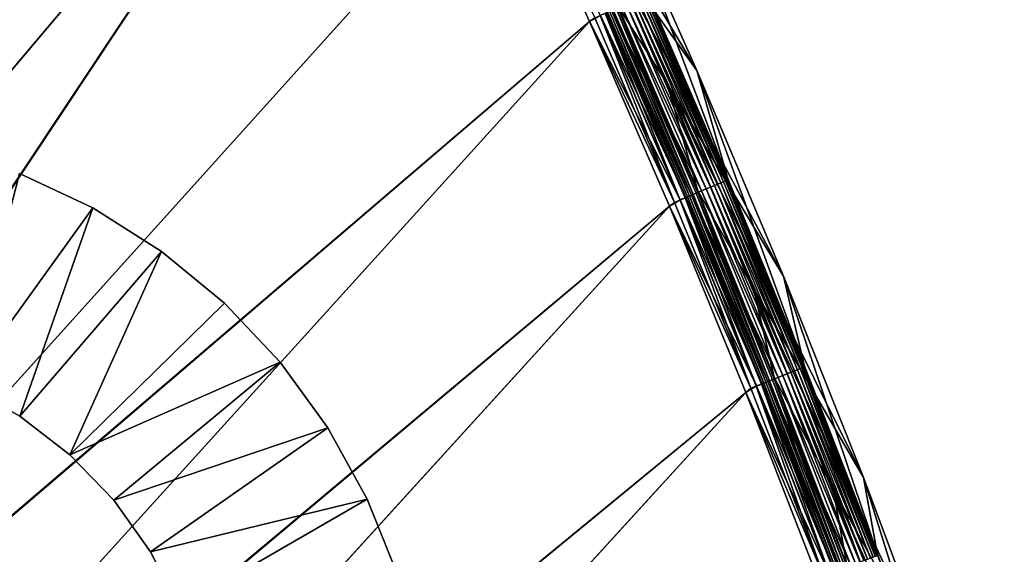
# Model space of a CAD drawing. Header units: metres. Extents: x 0 to 1400, y -1400 to 0.
# Tile 365 of 366: x 1257 to 1348, y -93 to -43. Entities that reach past the tile are written whole.
import ezdxf

# ---------------------------------------------------------------- set-up
doc = ezdxf.new("R2010")
doc.units = ezdxf.units.M

msp = doc.modelspace()

# ---------------------------------------------------------------- linework, layer by layer
at = {"layer": 'None'}
for points in [[(1050.731689, -39.369057), (1066.443115, -44.986507), (1290.58252, -7.263255)], [(1066.810547, -44.297794, -3), (1051.082397, -38.670731, -3), (1290.58313, -7.263255, -3)], [(1066.443115, -44.986507), (1081.960449, -51.119736), (1290.58252, -7.263255)], [(1290.58313, -7.263255, -3), (1082.34436, -50.44104, -3), (1066.810547, -44.297794, -3)], [(1290.58252, -7.263255), (1081.960449, -51.119736), (1097.263306, -57.770134)], [(1097.66333, -57.101841, -3), (1082.34436, -50.44104, -3), (1290.58313, -7.263255, -3)], [(1097.263306, -57.770134), (1112.330688, -64.937813), (1290.58252, -7.263255)], [(1112.746704, -64.280266, -3), (1097.66333, -57.101841, -3), (1290.58313, -7.263255, -3)], [(1112.330688, -64.937813), (1127.141602, -72.621475), (1290.58252, -7.263255)], [(1290.58313, -7.263255, -3), (1127.573364, -71.975037, -3), (1112.746704, -64.280266, -3)], [(1290.58252, -7.263255), (1127.141602, -72.621475), (1141.674805, -80.81839)], [(1142.121826, -80.183357, -3), (1127.573364, -71.975037, -3), (1290.58313, -7.263255, -3)], [(1141.674805, -80.81839), (1155.908936, -89.524254), (1290.58252, -7.263255)], [(1156.371094, -88.90094, -3), (1142.121826, -80.183357, -3), (1290.58313, -7.263255, -3)], [(1155.908936, -89.524254), (1169.822754, -98.733185), (1290.58252, -7.263255)], [(1290.58313, -7.263255, -3), (1170.299805, -98.121864, -3), (1156.371094, -88.90094, -3)], [(1290.58252, -7.263255), (1169.822754, -98.733185), (1183.39563, -108.437645)], [(1183.887207, -107.838615, -3), (1170.299805, -98.121864, -3), (1290.58313, -7.263255, -3)], [(1183.39563, -108.437645), (1196.6073, -118.628517), (1290.58252, -7.263255)], [(1197.113159, -118.04203, -3), (1183.887207, -107.838615, -3), (1290.58313, -7.263255, -3)], [(1196.6073, -118.628517), (1209.437866, -129.294922), (1290.58252, -7.263255)], [(1290.58313, -7.263255, -3), (1209.957886, -128.721237, -3), (1197.113159, -118.04203, -3)], [(1209.437866, -129.294922), (1302.207397, -26.284351), (1290.58252, -7.263255)], [(1302.207397, -26.284334, -3), (1209.957886, -128.721237, -3), (1290.58313, -7.263255, -3)], [(1311.17627, -35.58276, -80.052361), (1306.159058, -24.669533, -80.052361), (1319.858521, -47.77298, -80)], [(1319.858521, -47.77298, -80), (1306.159058, -24.669533, -80.052361), (1313.909302, -34.346737, -80)], [(1309.933228, -43.234287), (1302.207397, -26.284351), (1209.437866, -129.294922)], [(1302.207397, -26.284334, -3), (1309.933105, -43.234257, -3), (1209.957886, -128.721237, -3)], [(1309.933105, -43.234257, -3), (1302.207397, -26.284334, -3), (1310.4104, -42.906666, -3.055977)], [(1310.938354, -42.672127, -0.112516), (1302.207397, -26.284351), (1309.933228, -43.234287)], [(1315.309814, -40.636436, -5.865956), (1322.718994, -57.758438, -5.865956), (1313.909302, -34.346737, -80)], [(1313.909302, -34.346737, -80), (1322.718994, -57.758438, -5.865956), (1319.858521, -47.77298, -80)], [(1311.17627, -35.58276, -80.052361), (1317.107056, -48.967396, -80.052361), (1312.568726, -41.854496, -5.918313)], [(1317.107056, -48.967396, -80.052361), (1311.17627, -35.58276, -80.052361), (1327.883301, -66.815987, -80)], [(1327.883301, -66.815987, -80), (1311.17627, -35.58276, -80.052361), (1319.858521, -47.77298, -80)], [(1322.321411, -58.066002, -3.61347), (1314.900635, -40.911835, -3.61347), (1314.668091, -41.015167, -3.09242)], [(1322.508057, -57.987404, -4.157492), (1315.085693, -40.829639, -4.157492), (1314.900635, -40.911835, -3.61347)], [(1322.508057, -57.987404, -4.157492), (1314.900635, -40.911835, -3.61347), (1322.321411, -58.066002, -3.61347)], [(1322.645264, -57.929596, -4.718482), (1315.22168, -40.769184, -4.718482), (1315.085693, -40.829639, -4.157492)], [(1322.645264, -57.929596, -4.718482), (1315.085693, -40.829639, -4.157492), (1322.508057, -57.987404, -4.157492)], [(1322.732056, -57.893024, -5.290087), (1315.307861, -40.730938, -5.290087), (1315.22168, -40.769184, -4.718482)], [(1322.732056, -57.893024, -5.290087), (1315.22168, -40.769184, -4.718482), (1322.645264, -57.929596, -4.718482)], [(1322.718994, -57.758438, -5.865956), (1315.309814, -40.636436, -5.865956), (1315.307861, -40.730938, -5.290087)], [(1322.718994, -57.758438, -5.865956), (1315.307861, -40.730938, -5.290087), (1322.732056, -57.893024, -5.290087)], [(1320.293457, -58.920353, -0.985015), (1312.889526, -41.80529, -0.985015), (1311.953613, -42.221073, -0.444534)], [(1312.541382, -41.959949, -5.347445), (1312.568726, -41.854496, -5.918313), (1319.942383, -59.068241, -5.347445)], [(1312.568726, -41.854496, -5.918313), (1319.954956, -58.923313, -5.918313), (1319.942383, -59.068241, -5.347445)], [(1312.568726, -41.854496, -5.918313), (1317.107056, -48.967396, -80.052361), (1319.954956, -58.923313, -5.918313)], [(1320.724365, -58.738808, -1.326719), (1313.316895, -41.615437, -1.326719), (1312.889526, -41.80529, -0.985015)], [(1320.724365, -58.738808, -1.326719), (1312.889526, -41.80529, -0.985015), (1320.293457, -58.920353, -0.985015)], [(1321.122681, -58.571003, -1.711938), (1313.711914, -41.439953, -1.711938), (1313.316895, -41.615437, -1.326719)], [(1321.122681, -58.571003, -1.711938), (1313.316895, -41.615437, -1.326719), (1320.724365, -58.738808, -1.326719)], [(1321.484619, -58.418545, -2.137379), (1314.070801, -41.280518, -2.137379), (1313.711914, -41.439953, -1.711938)], [(1321.484619, -58.418545, -2.137379), (1313.711914, -41.439953, -1.711938), (1321.122681, -58.571003, -1.711938)], [(1321.807007, -58.282738, -2.598965), (1314.390381, -41.138493, -2.598965), (1314.070801, -41.280518, -2.137379)], [(1321.807007, -58.282738, -2.598965), (1314.070801, -41.280518, -2.137379), (1321.484619, -58.418545, -2.137379)], [(1322.086914, -58.164814, -3.09242), (1314.668091, -41.015167, -3.09242), (1314.390381, -41.138493, -2.598965)], [(1322.086914, -58.164814, -3.09242), (1314.390381, -41.138493, -2.598965), (1321.807007, -58.282738, -2.598965)], [(1322.321411, -58.066002, -3.61347), (1314.668091, -41.015167, -3.09242), (1322.086914, -58.164814, -3.09242)], [(1318.325806, -59.749245, -0.112516), (1310.938354, -42.672127, -0.112516), (1309.933228, -43.234287)], [(1317.793457, -59.973515, -3.055977), (1310.4104, -42.906666, -3.055977), (1310.915527, -42.682266, -3.221156)], [(1318.302856, -59.758938, -3.221156), (1310.915527, -42.682266, -3.221156), (1311.381104, -42.475414, -3.490045)], [(1318.302856, -59.758938, -3.221156), (1317.793457, -59.973515, -3.055977), (1310.915527, -42.682266, -3.221156)], [(1318.845215, -59.530476, -0.251606), (1311.453369, -42.443348, -0.251606), (1310.938354, -42.672127, -0.112516)], [(1318.845215, -59.530476, -0.251606), (1310.938354, -42.672127, -0.112516), (1318.325806, -59.749245, -0.112516)], [(1318.772339, -59.561142, -3.490045), (1311.381104, -42.475414, -3.490045), (1311.59375, -42.380962, -3.660043)], [(1318.772339, -59.561142, -3.490045), (1318.302856, -59.758938, -3.221156), (1311.381104, -42.475414, -3.490045)], [(1319.349731, -59.317932, -0.444534), (1311.953613, -42.221073, -0.444534), (1311.453369, -42.443348, -0.251606)], [(1319.349731, -59.317932, -0.444534), (1311.453369, -42.443348, -0.251606), (1318.845215, -59.530476, -0.251606)], [(1311.59375, -42.380962, -3.660043), (1311.790283, -42.293659, -3.851689), (1318.986816, -59.470825, -3.660043)], [(1318.986816, -59.470825, -3.660043), (1318.772339, -59.561142, -3.490045), (1311.59375, -42.380962, -3.660043)], [(1311.790283, -42.293659, -3.851689), (1312.127808, -42.143681, -4.292985), (1319.184937, -59.387341, -3.851689)], [(1311.790283, -42.293659, -3.851689), (1319.184937, -59.387341, -3.851689), (1318.986816, -59.470825, -3.660043)], [(1320.293457, -58.920353, -0.985015), (1311.953613, -42.221073, -0.444534), (1319.349731, -59.317932, -0.444534)], [(1312.127808, -42.143681, -4.292985), (1312.381714, -42.030918, -4.797701), (1319.525391, -59.243931, -4.292985)], [(1312.127808, -42.143681, -4.292985), (1319.525391, -59.243931, -4.292985), (1319.184937, -59.387341, -3.851689)], [(1312.381714, -42.030918, -4.797701), (1312.541382, -41.959949, -5.347445), (1319.78125, -59.136105, -4.797701)], [(1312.381714, -42.030918, -4.797701), (1319.78125, -59.136105, -4.797701), (1319.525391, -59.243931, -4.292985)], [(1312.541382, -41.959949, -5.347445), (1319.942383, -59.068241, -5.347445), (1319.78125, -59.136105, -4.797701)], [(1221.869019, -140.424728), (1309.933228, -43.234287), (1209.437866, -129.294922)], [(1309.933105, -43.234257, -3), (1222.40271, -139.86412, -3), (1209.957886, -128.721237, -3)], [(1317.328613, -60.330975), (1309.933228, -43.234287), (1221.869019, -140.424728)], [(1309.933105, -43.234257, -3), (1317.328491, -60.330929, -3), (1222.40271, -139.86412, -3)], [(1317.793457, -59.973515, -3.055977), (1309.933105, -43.234257, -3), (1310.4104, -42.906666, -3.055977)], [(1317.328491, -60.330929, -3), (1309.933105, -43.234257, -3), (1317.793457, -59.973515, -3.055977)], [(1318.325806, -59.749245, -0.112516), (1309.933228, -43.234287), (1317.328613, -60.330975)], [(1322.718994, -57.758438, -5.865956), (1329.798462, -75.030792, -5.865956), (1319.858521, -47.77298, -80)], [(1319.858521, -47.77298, -80), (1329.798462, -75.030792, -5.865956), (1327.883301, -66.815987, -80)], [(1317.107056, -48.967396, -80.052361), (1325.106934, -67.951378, -80.052361), (1319.954956, -58.923313, -5.918313)], [(1325.106934, -67.951378, -80.052361), (1317.107056, -48.967396, -80.052361), (1335.271973, -85.434593, -80)], [(1335.271973, -85.434593, -80), (1317.107056, -48.967396, -80.052361), (1327.883301, -66.815987, -80)], [(1328.892334, -75.570992, -2.598965), (1321.807007, -58.282738, -2.598965), (1321.484619, -58.418545, -2.137379)], [(1329.174438, -75.458511, -3.09242), (1322.086914, -58.164814, -3.09242), (1321.807007, -58.282738, -2.598965)], [(1329.174438, -75.458511, -3.09242), (1321.807007, -58.282738, -2.598965), (1328.892334, -75.570992, -2.598965)], [(1329.410889, -75.364258, -3.61347), (1322.321411, -58.066002, -3.61347), (1322.086914, -58.164814, -3.09242)], [(1329.410889, -75.364258, -3.61347), (1322.086914, -58.164814, -3.09242), (1329.174438, -75.458511, -3.09242)], [(1329.598999, -75.289291, -4.157492), (1322.508057, -57.987404, -4.157492), (1322.321411, -58.066002, -3.61347)], [(1329.598999, -75.289291, -4.157492), (1322.321411, -58.066002, -3.61347), (1329.410889, -75.364258, -3.61347)], [(1329.737305, -75.234154, -4.718482), (1322.645264, -57.929596, -4.718482), (1322.508057, -57.987404, -4.157492)], [(1329.737305, -75.234154, -4.718482), (1322.508057, -57.987404, -4.157492), (1329.598999, -75.289291, -4.157492)], [(1329.824829, -75.199265, -5.290087), (1322.732056, -57.893024, -5.290087), (1322.645264, -57.929596, -4.718482)], [(1329.824829, -75.199265, -5.290087), (1322.645264, -57.929596, -4.718482), (1329.737305, -75.234154, -4.718482)], [(1329.798462, -75.030792, -5.865956), (1322.718994, -57.758438, -5.865956), (1322.732056, -57.893024, -5.290087)], [(1329.798462, -75.030792, -5.865956), (1322.732056, -57.893024, -5.290087), (1329.824829, -75.199265, -5.290087)], [(1327.366699, -76.179169, -0.985015), (1320.293457, -58.920353, -0.985015), (1319.349731, -59.317932, -0.444534)], [(1319.525391, -59.243931, -4.292985), (1319.78125, -59.136105, -4.797701), (1326.592529, -76.487808, -4.292985)], [(1319.78125, -59.136105, -4.797701), (1319.942383, -59.068241, -5.347445), (1326.850464, -76.384964, -4.797701)], [(1319.78125, -59.136105, -4.797701), (1326.850464, -76.384964, -4.797701), (1326.592529, -76.487808, -4.292985)], [(1319.942383, -59.068241, -5.347445), (1319.954956, -58.923313, -5.918313), (1327.012817, -76.320236, -5.347445)], [(1319.942383, -59.068241, -5.347445), (1327.012817, -76.320236, -5.347445), (1326.850464, -76.384964, -4.797701)], [(1319.954956, -58.923313, -5.918313), (1327.012329, -76.142021, -5.918313), (1327.012817, -76.320236, -5.347445)], [(1319.954956, -58.923313, -5.918313), (1325.106934, -67.951378, -80.052361), (1327.012329, -76.142021, -5.918313)], [(1327.801025, -76.006012, -1.326719), (1320.724365, -58.738808, -1.326719), (1320.293457, -58.920353, -0.985015)], [(1327.801025, -76.006012, -1.326719), (1320.293457, -58.920353, -0.985015), (1327.366699, -76.179169, -0.985015)], [(1328.202637, -75.845947, -1.711938), (1321.122681, -58.571003, -1.711938), (1320.724365, -58.738808, -1.326719)], [(1328.202637, -75.845947, -1.711938), (1320.724365, -58.738808, -1.326719), (1327.801025, -76.006012, -1.326719)], [(1328.567383, -75.700531, -2.137379), (1321.484619, -58.418545, -2.137379), (1321.122681, -58.571003, -1.711938)], [(1328.567383, -75.700531, -2.137379), (1321.122681, -58.571003, -1.711938), (1328.202637, -75.845947, -1.711938)], [(1328.892334, -75.570992, -2.598965), (1321.484619, -58.418545, -2.137379), (1328.567383, -75.700531, -2.137379)], [(1324.846802, -77.183716, -3.055977), (1317.328491, -60.330929, -3), (1317.793457, -59.973515, -3.055977)], [(1325.383423, -76.969803, -0.112516), (1318.325806, -59.749245, -0.112516), (1317.328613, -60.330975)], [(1324.846802, -77.183716, -3.055977), (1317.793457, -59.973515, -3.055977), (1318.302856, -59.758938, -3.221156)], [(1325.360229, -76.97905, -3.221156), (1318.302856, -59.758938, -3.221156), (1318.772339, -59.561142, -3.490045)], [(1325.360229, -76.97905, -3.221156), (1324.846802, -77.183716, -3.055977), (1318.302856, -59.758938, -3.221156)], [(1325.90686, -76.761131, -0.251606), (1318.845215, -59.530476, -0.251606), (1318.325806, -59.749245, -0.112516)], [(1325.90686, -76.761131, -0.251606), (1318.325806, -59.749245, -0.112516), (1325.383423, -76.969803, -0.112516)], [(1325.833496, -76.790382, -3.490045), (1318.772339, -59.561142, -3.490045), (1318.986816, -59.470825, -3.660043)], [(1325.833496, -76.790382, -3.490045), (1325.360229, -76.97905, -3.221156), (1318.772339, -59.561142, -3.490045)], [(1326.415405, -76.558395, -0.444534), (1319.349731, -59.317932, -0.444534), (1318.845215, -59.530476, -0.251606)], [(1326.415405, -76.558395, -0.444534), (1318.845215, -59.530476, -0.251606), (1325.90686, -76.761131, -0.251606)], [(1318.986816, -59.470825, -3.660043), (1319.184937, -59.387341, -3.851689), (1326.049561, -76.704231, -3.660043)], [(1326.049561, -76.704231, -3.660043), (1325.833496, -76.790382, -3.490045), (1318.986816, -59.470825, -3.660043)], [(1319.184937, -59.387341, -3.851689), (1319.525391, -59.243931, -4.292985), (1326.24939, -76.624603, -3.851689)], [(1319.184937, -59.387341, -3.851689), (1326.24939, -76.624603, -3.851689), (1326.049561, -76.704231, -3.660043)], [(1327.366699, -76.179169, -0.985015), (1319.349731, -59.317932, -0.444534), (1326.415405, -76.558395, -0.444534)], [(1319.525391, -59.243931, -4.292985), (1326.592529, -76.487808, -4.292985), (1326.24939, -76.624603, -3.851689)], [(1233.882446, -152.003723), (1317.328613, -60.330975), (1221.869019, -140.424728)], [(1317.328491, -60.330929, -3), (1234.429688, -151.456421, -3), (1222.40271, -139.86412, -3)], [(1324.390747, -77.56797), (1317.328613, -60.330975), (1233.882446, -152.003723)], [(1317.328491, -60.330929, -3), (1324.390747, -77.567909, -3), (1234.429688, -151.456421, -3)], [(1324.390747, -77.567909, -3), (1317.328491, -60.330929, -3), (1324.846802, -77.183716, -3.055977)], [(1325.383423, -76.969803, -0.112516), (1317.328613, -60.330975), (1324.390747, -77.56797)], [(1329.798462, -75.030792, -5.865956), (1336.546021, -92.450699, -5.865956), (1327.883301, -66.815987, -80)], [(1327.883301, -66.815987, -80), (1336.546021, -92.450699, -5.865956), (1335.271973, -85.434593, -80)], [(1325.106934, -67.951378, -80.052361), (1332.472656, -86.512146, -80.052361), (1327.012329, -76.142021, -5.918313)], [(1332.472656, -86.512146, -80.052361), (1325.106934, -67.951378, -80.052361), (1342.273315, -104.20224, -80)], [(1342.273315, -104.20224, -80), (1325.106934, -67.951378, -80.052361), (1335.271973, -85.434593, -80)], [(1335.643311, -92.995148, -2.598965), (1328.892334, -75.570992, -2.598965), (1328.567383, -75.700531, -2.137379)], [(1335.927612, -92.888153, -3.09242), (1329.174438, -75.458511, -3.09242), (1328.892334, -75.570992, -2.598965)], [(1335.927612, -92.888153, -3.09242), (1328.892334, -75.570992, -2.598965), (1335.643311, -92.995148, -2.598965)], [(1336.165894, -92.7985, -3.61347), (1329.410889, -75.364258, -3.61347), (1329.174438, -75.458511, -3.09242)], [(1336.165894, -92.7985, -3.61347), (1329.174438, -75.458511, -3.09242), (1335.927612, -92.888153, -3.09242)], [(1336.355347, -92.727188, -4.157492), (1329.598999, -75.289291, -4.157492), (1329.410889, -75.364258, -3.61347)], [(1336.355347, -92.727188, -4.157492), (1329.410889, -75.364258, -3.61347), (1336.165894, -92.7985, -3.61347)], [(1336.494751, -92.674736, -4.718482), (1329.737305, -75.234154, -4.718482), (1329.598999, -75.289291, -4.157492)], [(1336.494751, -92.674736, -4.718482), (1329.598999, -75.289291, -4.157492), (1336.355347, -92.727188, -4.157492)], [(1336.582886, -92.641556, -5.290087), (1329.824829, -75.199265, -5.290087), (1329.737305, -75.234154, -4.718482)], [(1336.582886, -92.641556, -5.290087), (1329.737305, -75.234154, -4.718482), (1336.494751, -92.674736, -4.718482)], [(1336.546021, -92.450699, -5.865956), (1329.798462, -75.030792, -5.865956), (1329.824829, -75.199265, -5.290087)], [(1336.546021, -92.450699, -5.865956), (1329.824829, -75.199265, -5.290087), (1336.582886, -92.641556, -5.290087)], [(1326.24939, -76.624603, -3.851689), (1326.592529, -76.487808, -4.292985), (1332.980469, -93.997368, -3.851689)], [(1334.106323, -93.573662, -0.985015), (1327.366699, -76.179169, -0.985015), (1326.415405, -76.558395, -0.444534)], [(1326.592529, -76.487808, -4.292985), (1326.850464, -76.384964, -4.797701), (1333.326172, -93.867249, -4.292985)], [(1326.592529, -76.487808, -4.292985), (1333.326172, -93.867249, -4.292985), (1332.980469, -93.997368, -3.851689)], [(1326.850464, -76.384964, -4.797701), (1327.012817, -76.320236, -5.347445), (1333.586182, -93.769417, -4.797701)], [(1326.850464, -76.384964, -4.797701), (1333.586182, -93.769417, -4.797701), (1333.326172, -93.867249, -4.292985)], [(1327.012817, -76.320236, -5.347445), (1327.012329, -76.142021, -5.918313), (1333.749756, -93.707848, -5.347445)], [(1327.012329, -76.142021, -5.918313), (1333.739014, -93.50782, -5.918313), (1333.749756, -93.707848, -5.347445)], [(1327.012329, -76.142021, -5.918313), (1332.472656, -86.512146, -80.052361), (1333.739014, -93.50782, -5.918313)], [(1327.012817, -76.320236, -5.347445), (1333.749756, -93.707848, -5.347445), (1333.586182, -93.769417, -4.797701)], [(1334.543945, -93.408951, -1.326719), (1327.801025, -76.006012, -1.326719), (1327.366699, -76.179169, -0.985015)], [(1334.543945, -93.408951, -1.326719), (1327.366699, -76.179169, -0.985015), (1334.106323, -93.573662, -0.985015)], [(1334.948486, -93.256699, -1.711938), (1328.202637, -75.845947, -1.711938), (1327.801025, -76.006012, -1.326719)], [(1334.948486, -93.256699, -1.711938), (1327.801025, -76.006012, -1.326719), (1334.543945, -93.408951, -1.326719)], [(1335.315918, -93.11837, -2.137379), (1328.567383, -75.700531, -2.137379), (1328.202637, -75.845947, -1.711938)], [(1335.315918, -93.11837, -2.137379), (1328.202637, -75.845947, -1.711938), (1334.948486, -93.256699, -1.711938)], [(1335.643311, -92.995148, -2.598965), (1328.567383, -75.700531, -2.137379), (1335.315918, -93.11837, -2.137379)], [(1332.108032, -94.325729, -0.112516), (1325.383423, -76.969803, -0.112516), (1324.390747, -77.56797)], [(1331.567383, -94.529213, -3.055977), (1324.390747, -77.567909, -3), (1324.846802, -77.183716, -3.055977)], [(1331.567383, -94.529213, -3.055977), (1324.846802, -77.183716, -3.055977), (1325.360229, -76.97905, -3.221156)], [(1332.084717, -94.334526, -3.221156), (1325.360229, -76.97905, -3.221156), (1325.833496, -76.790382, -3.490045)], [(1332.084717, -94.334526, -3.221156), (1331.567383, -94.529213, -3.055977), (1325.360229, -76.97905, -3.221156)], [(1332.635498, -94.127243, -0.251606), (1325.90686, -76.761131, -0.251606), (1325.383423, -76.969803, -0.112516)], [(1332.635498, -94.127243, -0.251606), (1325.383423, -76.969803, -0.112516), (1332.108032, -94.325729, -0.112516)], [(1332.561523, -94.15506, -3.490045), (1325.833496, -76.790382, -3.490045), (1326.049561, -76.704231, -3.660043)], [(1332.561523, -94.15506, -3.490045), (1332.084717, -94.334526, -3.221156), (1325.833496, -76.790382, -3.490045)], [(1333.147827, -93.934395, -0.444534), (1326.415405, -76.558395, -0.444534), (1325.90686, -76.761131, -0.251606)], [(1333.147827, -93.934395, -0.444534), (1325.90686, -76.761131, -0.251606), (1332.635498, -94.127243, -0.251606)], [(1326.049561, -76.704231, -3.660043), (1326.24939, -76.624603, -3.851689), (1332.779297, -94.073112, -3.660043)], [(1332.779297, -94.073112, -3.660043), (1332.561523, -94.15506, -3.490045), (1326.049561, -76.704231, -3.660043)], [(1326.24939, -76.624603, -3.851689), (1332.980469, -93.997368, -3.851689), (1332.779297, -94.073112, -3.660043)], [(1334.106323, -93.573662, -0.985015), (1326.415405, -76.558395, -0.444534), (1333.147827, -93.934395, -0.444534)], [(1245.461914, -164.016968), (1324.390747, -77.56797), (1233.882446, -152.003723)], [(1324.390747, -77.567909, -3), (1246.022583, -163.483215, -3), (1234.429688, -151.456421, -3)], [(1331.117065, -94.938782), (1324.390747, -77.56797), (1245.461914, -164.016968)], [(1324.390747, -77.567909, -3), (1331.117065, -94.938705, -3), (1246.022583, -163.483215, -3)], [(1331.117065, -94.938705, -3), (1324.390747, -77.567909, -3), (1331.567383, -94.529213, -3.055977)], [(1332.108032, -94.325729, -0.112516), (1324.390747, -77.56797), (1331.117065, -94.938782)], [(1336.546021, -92.450699, -5.865956), (1342.959473, -110.01535, -5.865956), (1335.271973, -85.434593, -80)], [(1335.271973, -85.434593, -80), (1342.959473, -110.01535, -5.865956), (1342.273315, -104.20224, -80)], [(1332.472656, -86.512146, -80.052361), (1339.452271, -105.221497, -80.052361), (1333.739014, -93.50782, -5.918313)], [(1339.452271, -105.221497, -80.052361), (1332.472656, -86.512146, -80.052361), (1348.302979, -121.39592, -80)], [(1348.302979, -121.39592, -80), (1332.472656, -86.512146, -80.052361), (1342.273315, -104.20224, -80)], [(1342.959473, -110.01535, -5.865956), (1336.546021, -92.450699, -5.865956), (1336.582886, -92.641556, -5.290087)]]:
    msp.add_3dface(points, dxfattribs=at)
at = {"layer": 'None0'}
for points in [[(1263.991577, -60.493568, -541.977783), (1252.139526, -76.892624, -541.977783), (1257.185059, -57.298237, -541.977783)], [(1263.991577, -60.493568, -521.977783), (1257.185059, -57.298237, -521.977783), (1252.139526, -76.892624, -521.977783)], [(1257.185059, -57.298237, -521.977783), (1263.991577, -60.493568, -521.977783), (1257.185059, -57.298237, -541.977783)], [(1263.991577, -60.493568, -521.977783), (1263.991577, -60.493568, -541.977783), (1257.185059, -57.298237, -541.977783)], [(1257.23645, -79.757477, -541.977783), (1252.139526, -76.892624, -541.977783), (1263.991577, -60.493568, -541.977783)], [(1257.23645, -79.757477, -521.977783), (1263.991577, -60.493568, -521.977783), (1252.139526, -76.892624, -521.977783)], [(1270.344971, -64.515129, -541.977783), (1257.23645, -79.757477, -541.977783), (1263.991577, -60.493568, -541.977783)], [(1270.344971, -64.515129, -521.977783), (1263.991577, -60.493568, -521.977783), (1257.23645, -79.757477, -521.977783)], [(1263.991577, -60.493568, -521.977783), (1270.344971, -64.515129, -521.977783), (1263.991577, -60.493568, -541.977783)], [(1270.344971, -64.515129, -521.977783), (1270.344971, -64.515129, -541.977783), (1263.991577, -60.493568, -541.977783)], [(1261.861328, -83.33477, -541.977783), (1257.23645, -79.757477, -541.977783), (1270.344971, -64.515129, -541.977783)], [(1261.861328, -83.33477, -521.977783), (1270.344971, -64.515129, -521.977783), (1257.23645, -79.757477, -521.977783)], [(1276.145508, -69.299767, -541.977783), (1261.861328, -83.33477, -541.977783), (1270.344971, -64.515129, -541.977783)], [(1261.861328, -83.33477, -521.977783), (1276.145508, -69.299767, -521.977783), (1270.344971, -64.515129, -521.977783)], [(1270.344971, -64.515129, -521.977783), (1276.145508, -69.299767, -521.977783), (1270.344971, -64.515129, -541.977783)], [(1276.145508, -69.299767, -521.977783), (1276.145508, -69.299767, -541.977783), (1270.344971, -64.515129, -541.977783)], [(1276.145508, -69.299767, -541.977783), (1281.302124, -74.772339, -541.977783), (1261.861328, -83.33477, -541.977783)], [(1281.302124, -74.772339, -521.977783), (1276.145508, -69.299767, -521.977783), (1261.861328, -83.33477, -521.977783)], [(1276.145508, -69.299767, -521.977783), (1281.302124, -74.772339, -521.977783), (1276.145508, -69.299767, -541.977783)], [(1281.302124, -74.772339, -521.977783), (1281.302124, -74.772339, -541.977783), (1276.145508, -69.299767, -541.977783)], [(1281.302124, -74.772339, -541.977783), (1265.915283, -87.548065, -541.977783), (1261.861328, -83.33477, -541.977783)], [(1265.915283, -87.548065, -521.977783), (1281.302124, -74.772339, -521.977783), (1261.861328, -83.33477, -521.977783)], [(1281.302124, -74.772339, -541.977783), (1285.733643, -80.846886, -541.977783), (1265.915283, -87.548065, -541.977783)], [(1285.733643, -80.846886, -521.977783), (1281.302124, -74.772339, -521.977783), (1265.915283, -87.548065, -521.977783)], [(1281.302124, -74.772339, -521.977783), (1285.733643, -80.846886, -521.977783), (1281.302124, -74.772339, -541.977783)], [(1285.733643, -80.846886, -521.977783), (1285.733643, -80.846886, -541.977783), (1281.302124, -74.772339, -541.977783)], [(1257.23645, -79.757477, -521.977783), (1252.139526, -76.892624, -521.977783), (1257.23645, -79.757477, -541.977783)], [(1252.139526, -76.892624, -521.977783), (1252.139526, -76.892624, -541.977783), (1257.23645, -79.757477, -541.977783)], [(1261.861328, -83.33477, -521.977783), (1257.23645, -79.757477, -521.977783), (1261.861328, -83.33477, -541.977783)], [(1257.23645, -79.757477, -521.977783), (1257.23645, -79.757477, -541.977783), (1261.861328, -83.33477, -541.977783)], [(1285.733643, -80.846886, -541.977783), (1269.311768, -92.30735, -541.977783), (1265.915283, -87.548065, -541.977783)], [(1269.311768, -92.30735, -521.977783), (1285.733643, -80.846886, -521.977783), (1265.915283, -87.548065, -521.977783)], [(1285.733643, -80.846886, -541.977783), (1289.370728, -87.428009, -541.977783), (1269.311768, -92.30735, -541.977783)], [(1289.370728, -87.428009, -521.977783), (1285.733643, -80.846886, -521.977783), (1269.311768, -92.30735, -521.977783)], [(1285.733643, -80.846886, -521.977783), (1289.370728, -87.428009, -521.977783), (1285.733643, -80.846886, -541.977783)], [(1289.370728, -87.428009, -521.977783), (1289.370728, -87.428009, -541.977783), (1285.733643, -80.846886, -541.977783)], [(1265.915283, -87.548065, -521.977783), (1261.861328, -83.33477, -521.977783), (1265.915283, -87.548065, -541.977783)], [(1261.861328, -83.33477, -521.977783), (1261.861328, -83.33477, -541.977783), (1265.915283, -87.548065, -541.977783)], [(1289.370728, -87.428009, -541.977783), (1271.978027, -97.510925, -541.977783), (1269.311768, -92.30735, -541.977783)], [(1271.978027, -97.510925, -521.977783), (1289.370728, -87.428009, -521.977783), (1269.311768, -92.30735, -521.977783)], [(1289.370728, -87.428009, -541.977783), (1292.156006, -94.412354, -541.977783), (1271.978027, -97.510925, -541.977783)], [(1292.156006, -94.412354, -521.977783), (1289.370728, -87.428009, -521.977783), (1271.978027, -97.510925, -521.977783)], [(1289.370728, -87.428009, -521.977783), (1292.156006, -94.412354, -521.977783), (1289.370728, -87.428009, -541.977783)], [(1292.156006, -94.412354, -521.977783), (1292.156006, -94.412354, -541.977783), (1289.370728, -87.428009, -541.977783)], [(1269.311768, -92.30735, -521.977783), (1265.915283, -87.548065, -521.977783), (1269.311768, -92.30735, -541.977783)], [(1265.915283, -87.548065, -521.977783), (1265.915283, -87.548065, -541.977783), (1269.311768, -92.30735, -541.977783)], [(1271.978027, -97.510925, -521.977783), (1269.311768, -92.30735, -521.977783), (1271.978027, -97.510925, -541.977783)], [(1269.311768, -92.30735, -521.977783), (1269.311768, -92.30735, -541.977783), (1271.978027, -97.510925, -541.977783)]]:
    msp.add_3dface(points, dxfattribs=at)

doc.saveas('drawing.dxf')
